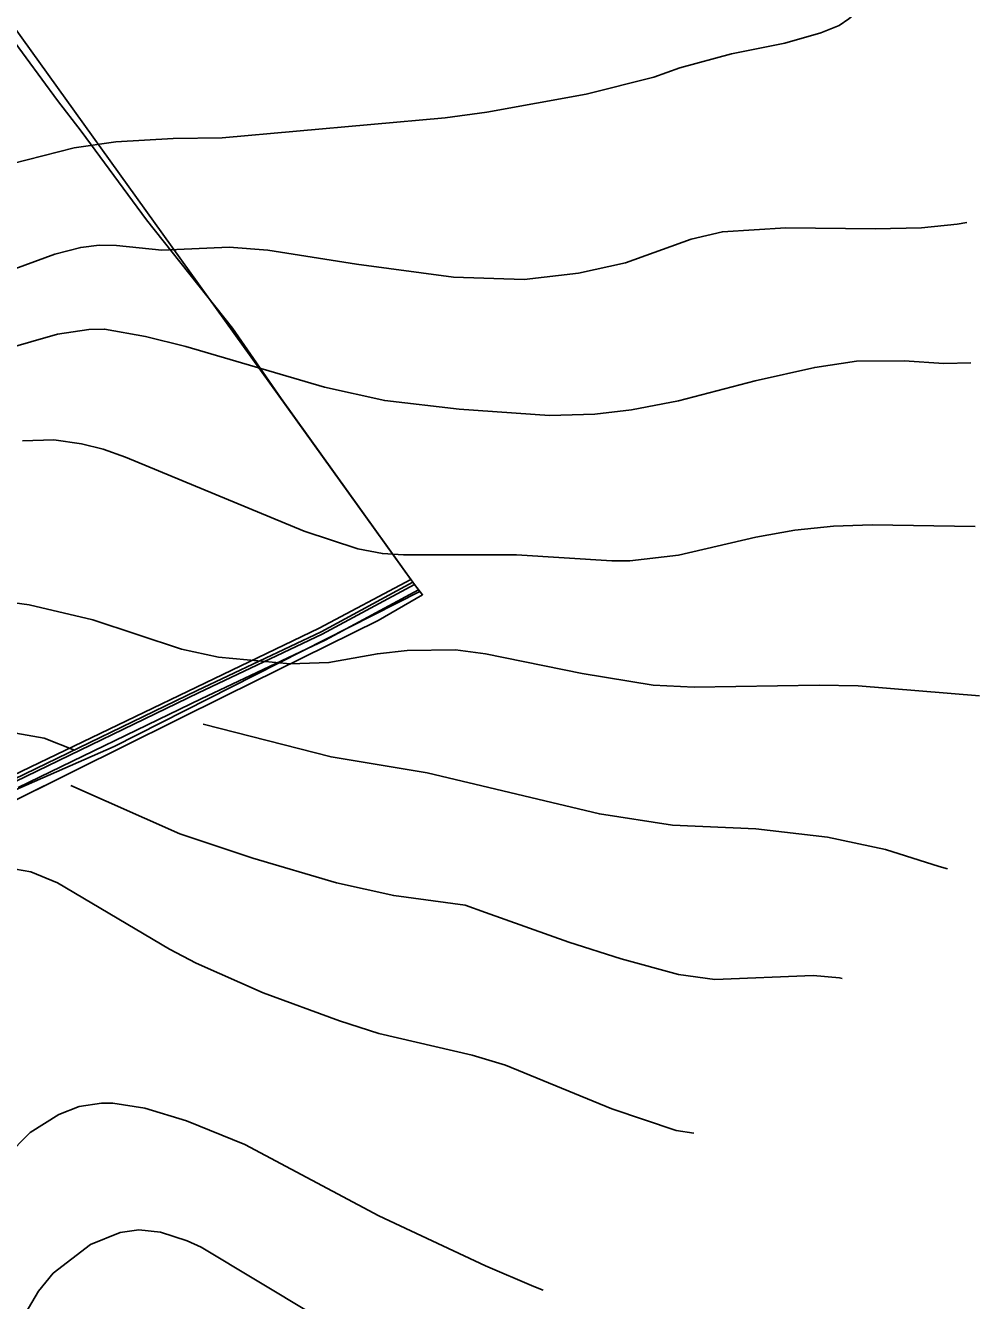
# Model space of a CAD drawing. Extents: x -1900516 to -575031, y -3809306 to -1157387.
# Drawn here: x -576726.9 to -576368.9, y -1159650.1 to -1159171.8 of the extents above; entities that cross this region are included whole.
import ezdxf

# ---------------------------------------------------------------- set-up
doc = ezdxf.new("R2010")
doc.units = 0
for name, color, linetype in [('01_OBVOD PÚ', 7, 'Continuous'), ('01_PARCELY_NÁVRH_PC', 7, 'Continuous'), ('01_PARCELY_NÁVRH_ŽP', 7, 'Continuous'), ('01_SPRÁV_HRANICE', 7, 'Continuous'), ('01_VRSTEVNICE', 7, 'Continuous'), ('02_KULTURY STAV', 7, 'Continuous'), ('03_PC_NÁVRH', 7, 'Continuous'), ('04_ZPF_OP_ORGAN', 7, 'Continuous'), ('06_ÚSES_IP', 7, 'Continuous')]:
    doc.layers.add(name, color=color, linetype=linetype)

msp = doc.modelspace()

# ---------------------------------------------------------------- linework, layer by layer
at = {"layer": '01_OBVOD PÚ'}
msp.add_lwpolyline([(-576732.56, -1159175.89), (-576714.91, -1159199.85), (-576706.02, -1159211.42), (-576681.51, -1159244.65), (-576649.17, -1159285.33), (-576631.02, -1159311.71), (-576580.99, -1159381.43), (-576578.87, -1159384.08), (-576577.88, -1159385.32), (-576594.54, -1159394.99), (-576651.58, -1159423.14), (-576708.52, -1159451.36), (-576775.51, -1159484.57)], dxfattribs=at)
at = {"layer": '01_PARCELY_NÁVRH_PC'}
msp.add_lwpolyline([(-576731.1, -1159454.44), (-576662.47, -1159421.17), (-576615.98, -1159399.2), (-576581.58, -1159380.61), (-576579.4, -1159383.41), (-576614.4, -1159402.32), (-576660.96, -1159424.33), (-576729.67, -1159457.64)], dxfattribs=at)
at = {"layer": '01_PARCELY_NÁVRH_ŽP'}
msp.add_lwpolyline([(-576775.51, -1159484.57), (-576708.52, -1159451.36), (-576651.58, -1159423.14), (-576594.54, -1159394.99), (-576577.88, -1159385.32), (-576579.4, -1159383.41), (-576614.4, -1159402.32), (-576660.96, -1159424.33), (-576729.67, -1159457.64)], dxfattribs=at)
at = {"layer": '01_SPRÁV_HRANICE'}
for p, q in [((-576681.51, -1159244.65), (-576649.17, -1159285.33)), ((-576580.99, -1159381.43), (-576577.88, -1159385.32)), ((-576577.88, -1159385.32), (-576594.54, -1159394.99)), ((-576577.88, -1159385.32), (-576594.54, -1159394.99)), ((-576594.54, -1159394.99), (-576651.58, -1159423.14)), ((-576594.54, -1159394.99), (-576651.58, -1159423.14)), ((-576651.58, -1159423.14), (-576708.52, -1159451.36)), ((-576651.58, -1159423.14), (-576708.52, -1159451.36)), ((-576708.52, -1159451.36), (-576775.51, -1159484.57)), ((-576708.52, -1159451.36), (-576775.51, -1159484.57))]:
    msp.add_line(p, q, dxfattribs=at)
for points in [[(-576818.3, -1159052.08), (-576811.91, -1159062.25), (-576805.41, -1159072.45), (-576790.58, -1159093.28), (-576776.09, -1159114.39), (-576760.2, -1159137.26), (-576732.56, -1159175.89), (-576714.91, -1159199.85)], [(-576714.91, -1159199.85), (-576706.02, -1159211.42), (-576681.51, -1159244.65)], [(-576649.17, -1159285.33), (-576631.02, -1159311.71), (-576580.99, -1159381.43)]]:
    msp.add_lwpolyline(points, dxfattribs=at)
at = {"layer": '01_VRSTEVNICE'}
for points in [[(-576407.62, -1159158.89), (-576412.82, -1159164.83), (-576418, -1159169.31), (-576421.59, -1159171.73), (-576428.48, -1159174.48), (-576441.91, -1159178.4), (-576462.04, -1159182.45), (-576481.33, -1159187.62), (-576491.12, -1159191.12), (-576516.57, -1159197.55), (-576553.76, -1159204.26), (-576569.42, -1159206.36), (-576653.04, -1159213.91), (-576671.49, -1159214.19), (-576693.02, -1159215.45), (-576708.68, -1159217.69), (-576732.17, -1159223.7)], [(-576373.62, -1159245.61), (-576377.31, -1159246.35), (-576390.73, -1159247.61), (-576408.07, -1159248.03), (-576441.63, -1159247.61), (-576465.4, -1159249.15), (-576477.14, -1159251.94), (-576501.75, -1159260.75), (-576519.37, -1159264.67), (-576539.78, -1159267.04), (-576566.35, -1159266.2), (-576602.7, -1159261.31), (-576635.98, -1159256), (-576650.52, -1159254.88), (-576675.69, -1159256), (-576692.74, -1159254.32), (-576699.3, -1159254.11), (-576706.17, -1159255.02), (-576715.95, -1159257.53), (-576734.69, -1159264.39)], [(-576372.22, -1159298.36), (-576382.34, -1159298.5), (-576397.16, -1159297.52), (-576415.06, -1159297.66), (-576430.72, -1159300.04), (-576453.09, -1159305.07), (-576481.9, -1159312.62), (-576499.51, -1159315.98), (-576513.21, -1159317.52), (-576530.27, -1159318.08), (-576564.11, -1159315.7), (-576592.07, -1159312.49), (-576614.72, -1159307.45), (-576666.74, -1159292.21), (-576681.84, -1159288.44), (-576697.22, -1159285.64), (-576703.09, -1159285.78), (-576714.84, -1159287.6), (-576744.2, -1159295.99)], [(-576370.6, -1159359.69), (-576409.19, -1159359.04), (-576423.73, -1159359.6), (-576438.27, -1159361.14), (-576452.81, -1159363.66), (-576481.9, -1159370.51), (-576500.13, -1159372.54), (-576506.92, -1159372.61), (-576542.72, -1159370.37), (-576585.08, -1159370.37), (-576592.94, -1159369.88), (-576602.14, -1159368.13), (-576622.28, -1159361.42), (-576689.39, -1159333.74), (-576697.72, -1159330.74), (-576705.92, -1159328.68), (-576716.23, -1159327.17), (-576727.98, -1159327.59)], [(-576368.92, -1159423.28), (-576414.5, -1159419.45), (-576429.04, -1159419.17), (-576476.02, -1159420.01), (-576491.4, -1159419.17), (-576517.97, -1159414.83), (-576554.32, -1159407.42), (-576565.51, -1159406.03), (-576583.68, -1159406.17), (-576594.87, -1159407.42), (-576613.05, -1159410.78), (-576627.59, -1159411.2), (-576654.43, -1159408.68), (-576668.42, -1159405.75), (-576701.69, -1159394.7), (-576725.46, -1159389.11), (-576736.65, -1159387.57)], [(-576708.54, -1159443.64), (-576719.87, -1159439.16), (-576797.89, -1159425.32), (-576800.24, -1159425.35), (-576803.48, -1159426.3), (-576805.76, -1159428.03), (-576807.26, -1159429.93), (-576810.33, -1159435.25), (-576810.87, -1159444.76), (-576810.05, -1159451.19), (-576803.62, -1159486.7), (-576803.76, -1159491.6)], [(-576380.99, -1159488.1), (-576384.02, -1159487.26), (-576404.15, -1159480.83), (-576425.97, -1159476.22), (-576452.81, -1159473.14), (-576484.13, -1159471.74), (-576511.54, -1159467.55), (-576576.13, -1159452.17), (-576612.21, -1159446.15), (-576660.17, -1159433.85)], [(-576420.46, -1159529.25), (-576421.49, -1159529.07), (-576431.28, -1159528.09), (-576468.19, -1159529.63), (-576481.9, -1159527.81), (-576503.43, -1159521.94), (-576523, -1159515.65), (-576554.32, -1159504.46), (-576561.87, -1159501.8), (-576588.72, -1159498.17), (-576610.25, -1159493.41), (-576641.57, -1159484.19), (-576668.97, -1159474.96), (-576709.94, -1159456.92)], [(-576476.15, -1159587.3), (-576482.73, -1159586.25), (-576506.92, -1159578.15), (-576546.77, -1159561.78), (-576559.35, -1159558.01), (-576594.31, -1159549.9), (-576609.13, -1159545.15), (-576637.66, -1159534.66), (-576662.82, -1159523.47), (-576672.89, -1159518.3), (-576714.84, -1159493.41), (-576724.9, -1159489.22), (-576733.57, -1159487.82)], [(-576532.59, -1159646.14), (-576536.15, -1159644.84), (-576554.32, -1159637.01), (-576594.31, -1159618.27), (-576644.65, -1159591.57), (-576666.46, -1159582.62), (-576682.12, -1159577.86), (-576694.14, -1159576.05), (-576698.34, -1159576.05), (-576706.73, -1159577.31), (-576714.42, -1159580.24), (-576725.18, -1159587.09), (-576734.13, -1159596.18)], [(-576729.1, -1159658.68), (-576721.97, -1159646.52), (-576716.51, -1159639.8), (-576702.53, -1159629.04), (-576691.35, -1159624.56), (-576684.35, -1159623.59), (-576676.25, -1159624.43), (-576666.18, -1159627.64), (-576661.01, -1159630.02), (-576618.92, -1159655.33), (-576586.76, -1159670.99), (-576568.58, -1159677.98), (-576564.41, -1159679.31)]]:
    msp.add_lwpolyline(points, dxfattribs=at)
at = {"layer": '02_KULTURY STAV'}
msp.add_lwpolyline([(-576732.56, -1159175.89), (-576714.91, -1159199.85), (-576706.02, -1159211.42), (-576681.51, -1159244.65), (-576649.17, -1159285.33), (-576631.02, -1159311.71), (-576580.99, -1159381.43), (-576578.87, -1159384.08), (-576577.88, -1159385.32), (-576594.54, -1159394.99), (-576651.58, -1159423.14), (-576708.52, -1159451.36), (-576775.51, -1159484.57)], dxfattribs=at)
at = {"layer": '03_PC_NÁVRH'}
msp.add_lwpolyline([(-577026.61, -1159631.42), (-577005.47, -1159626.68), (-576990.55, -1159619.08), (-576946.89, -1159587.55), (-576899.77, -1159547.33), (-576837.2, -1159511.83), (-576802.19, -1159490.47), (-576789.21, -1159481.44), (-576773.95, -1159466.18), (-576741.82, -1159459.89), (-576730.69, -1159455.36), (-576662.04, -1159422.08), (-576615.53, -1159400.09), (-576580.99, -1159381.43)], dxfattribs=at)
at = {"layer": '04_ZPF_OP_ORGAN'}
for points in [[(-576817.91, -1159051.59), (-576582.27, -1159379.64), (-576616.66, -1159397.86), (-576731.71, -1159453.08)], [(-576731.71, -1159453.08), (-576616.66, -1159397.86), (-576582.27, -1159379.64), (-576817.91, -1159051.59)]]:
    msp.add_lwpolyline(points, dxfattribs=at)
at = {"layer": '06_ÚSES_IP'}
msp.add_lwpolyline([(-576578.87, -1159384.08), (-576693.57, -1159442.2), (-576766.87, -1159474.34), (-576846.69, -1159524.65), (-576896.43, -1159553.52), (-576980.87, -1159616.1), (-577028.01, -1159640.44)], dxfattribs=at)

doc.saveas('drawing.dxf')
